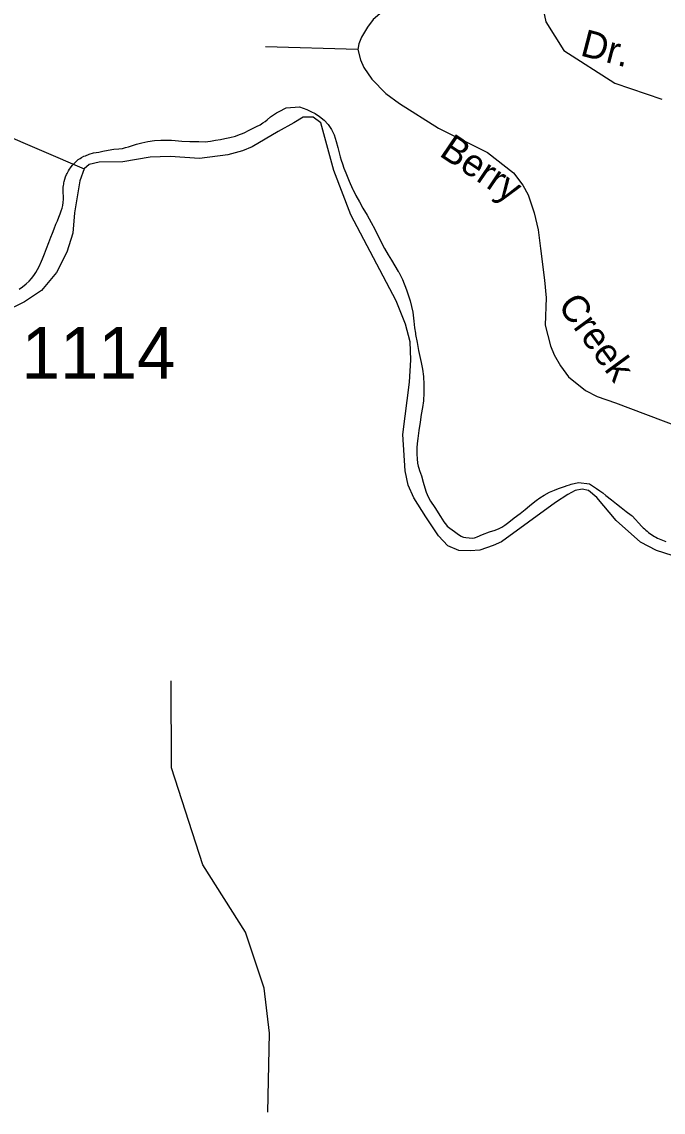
# Model space of a CAD drawing. Extents: x 884530 to 1028605, y 526725 to 653634.
# Drawn here: x 966712 to 968262, y 559930 to 562564 of the extents above; entities that cross this region are included whole.
import ezdxf

# ---------------------------------------------------------------- set-up
doc = ezdxf.new("R2010")
doc.units = 0
for name, color, linetype in [('Exist Boundary Political City Limit New', 7, 'Continuous'), ('Exist Hydrographic Creek Single Shore', 7, 'Continuous'), ('Exist Road Non-System Type 51', 7, 'Continuous'), ('Exist Road Non-System Type 51 Label', 7, 'Continuous'), ('Exist Road Secondary Type 51 Attributed', 7, 'Continuous'), ('Exist Road Secondary Type 51 Number Label', 7, 'Continuous'), ('Map Preparation Boundary City Limit Buffer Line', 7, 'Continuous')]:
    doc.layers.add(name, color=color, linetype=linetype)

msp = doc.modelspace()

# ---------------------------------------------------------------- linework, layer by layer
at = {"layer": 'Exist Boundary Political City Limit New'}
for points in [[(966821.9, 562197.7), (966823.3, 562200.5), (966825.3, 562203.9), (966827.6, 562207.6), (966829.9, 562211), (966831.9, 562213.8), (966834.8, 562217.1), (966838.4, 562221.1), (966843.8, 562226.4), (966848.8, 562230.9), (966852.9, 562233.8), (966856.7, 562236.2), (966862.4, 562238.9), (966865.8, 562240.2), (966874.8, 562244.4), (966885.2, 562247.4), (966892.1, 562248.1), (966898.7, 562249.2), (966907.8, 562251.3), (966920.6, 562253.9), (966934.6, 562255.9), (966946.8, 562257.2), (966955.3, 562258), (966957.9, 562258.4), (966963.2, 562259.9), (966970.2, 562261.9), (966977.4, 562264), (966989.5, 562267.8), (967002.2, 562271.4), (967016.6, 562274.9), (967033.1, 562277.4), (967047.9, 562278.2), (967061.5, 562278.2), (967073.9, 562277.7), (967083.1, 562276.8), (967098.9, 562275.6), (967117.9, 562274.9), (967139.9, 562274.6), (967155.4, 562274), (967168.3, 562275.8), (967180.6, 562277.7), (967192.1, 562279.6), (967202.9, 562281.8), (967215.2, 562284.6), (967228.2, 562287.9), (967238.5, 562291.2), (967245.2, 562293.9), (967251, 562296.6), (967260.1, 562301.1), (967269.9, 562305.9), (967279.4, 562310.7), (967287.8, 562315.2), (967294.8, 562319.4), (967300, 562322.9), (967305.1, 562327.1), (967313.3, 562334.1), (967327.4, 562344.2), (967333.9, 562347.5), (967351.3, 562356.2), (967383, 562358.1), (967401.2, 562351.6), (967410.8, 562347.5), (967420.8, 562342.2), (967431.8, 562335.1), (967442.8, 562325.8), (967452.2, 562315.3), (967460.6, 562303.3), (967466.8, 562290.4), (967472.1, 562274.6), (967476.1, 562260.2), (967479.4, 562247.1), (967481.6, 562237.7), (967483.8, 562229.8), (967486.9, 562220.6), (967490.7, 562209.9), (967495.1, 562198.8), (967503.2, 562178.9), (967511.4, 562160.6), (967512.1, 562159.1), (967519.4, 562144), (967527.8, 562128.9), (967536.5, 562113.9), (967546.7, 562096.4), (967556.7, 562078.6), (967565.2, 562062.6), (967572.6, 562047.6), (967575.6, 562041.7), (967580.5, 562031.8), (967588.8, 562015.9), (967597.4, 562000.5), (967605.1, 561987.8), (967613.8, 561974.1), (967621.6, 561960.9), (967622.9, 561958.7), (967631.8, 561941.4), (967641.7, 561916.5), (967650.2, 561889.6), (967656.7, 561862.6), (967659.7, 561840.3), (967661.1, 561824.8)], [(966706.1, 561917.8), (966714, 561923.6), (966722.9, 561931), (966730.1, 561937.4), (966736.1, 561943.8), (966741.7, 561951.3), (966746.1, 561958.4), (966750.2, 561965.5), (966753.9, 561972.6), (966756.6, 561978.1), (966757.3, 561979.6), (966762.4, 561991.2), (966767.2, 562003.1), (966772.1, 562015.9), (966777.7, 562030.8), (966782.4, 562043.2), (966786.4, 562053.6), (966790.3, 562063.7), (966794.8, 562074.8), (966798.3, 562083.4), (966801.7, 562091.7), (966804.9, 562099.6), (966807.6, 562107.4), (966809.5, 562113.6), (966811.1, 562120.1), (966812.2, 562127.2), (966812.8, 562135.1), (966812.9, 562143.1), (966812.5, 562150.1), (966812.2, 562156.9), (966812.6, 562164.7), (966813.1, 562168.3), (966813.6, 562171.7), (966814.1, 562174.8), (966814.8, 562177.9), (966816.2, 562183.3), (966817.9, 562188.9), (966820.5, 562195.3), (966821.9, 562197.7)], [(967661.1, 561824.8), (967663.1, 561811.4), (967663.6, 561808.1), (967667.1, 561788.9), (967671.1, 561769.4), (967674.2, 561755.6), (967677.3, 561740.9), (967680.2, 561724.9), (967682.5, 561707.2), (967683.8, 561687.6), (967683.9, 561667.8), (967682.9, 561648.3), (967680.6, 561632), (967677.4, 561615.2), (967674.5, 561596.6), (967671.6, 561576.3), (967669.1, 561557.1), (967667.8, 561545.1), (967667, 561534.6), (967666.8, 561523), (967666.9, 561519), (967667.4, 561508.4), (967668.4, 561498), (967669.9, 561490.2), (967671.2, 561485.2), (967673.4, 561479.6), (967677.7, 561467.4), (967682.1, 561452.1), (967685.9, 561438.1), (967689.1, 561427.6), (967693.9, 561416.2), (967699.9, 561405.8), (967710.1, 561390.3), (967723.9, 561368.7), (967732.2, 561355.6), (967738, 561347.5), (967740, 561345.2), (967746.8, 561340.8), (967757.7, 561332.6), (967767.3, 561325.6), (967774.1, 561321.1), (967776.8, 561319.8), (967779.1, 561319.1), (967784.7, 561318.1), (967793.3, 561317), (967801.5, 561316.8), (967806.3, 561317.3), (967808.7, 561317.9), (967812.8, 561319.8), (967825.4, 561325.7), (967841.9, 561331.6), (967855.9, 561336.2), (967865.7, 561340.1), (967872.4, 561343.4), (967879.1, 561347.9), (967888.9, 561355.2), (967902.2, 561365.4), (967916.2, 561376.2), (967928.4, 561386), (967939.1, 561394.8), (967948, 561402.1), (967954.8, 561407.2), (967963.9, 561413.6), (967974.6, 561420.4), (967987, 561427.5), (967999.1, 561432.8), (968008.9, 561436.2), (968016.2, 561438.6), (968023.6, 561441.2), (968029.5, 561443.6), (968035.3, 561445.7), (968039.2, 561447.1), (968057.2, 561451), (968083.9, 561447.7), (968101.1, 561436.8), (968108.8, 561431.2), (968116.2, 561425.6), (968123.5, 561419.9), (968137.1, 561409.2), (968149.1, 561399.5), (968160.4, 561390.4), (968172.8, 561380.9), (968184.4, 561372.1), (968187, 561370.2), (968210.2, 561344.9), (968213.2, 561341.8), (968216.4, 561338.8), (968219.6, 561335.9), (968222.9, 561333.1), (968226.2, 561330.4), (968229.8, 561327.8), (968233.3, 561325.3), (968236.9, 561322.9), (968240.6, 561320.7), (968242.6, 561319.6), (968244.4, 561318.6), (968248.2, 561316.6), (968252.1, 561314.7), (968256, 561312.9), (968260, 561311.3)], [(968260, 561311.3), (968264.1, 561309.8), (968268.2, 561308.4)]]:
    msp.add_lwpolyline(points, dxfattribs=at)
at = {"layer": 'Exist Hydrographic Creek Single Shore'}
msp.add_lwpolyline([(967306.7, 559929.9), (967310.6, 560120.6), (967297.6, 560229.2), (967252.4, 560364.6), (967149.6, 560527.5), (967074.3, 560762), (967073.2, 560972.1)], dxfattribs=at)
at = {"layer": 'Exist Road Non-System Type 51'}
for p, q in [((967524.2, 562497.2), (967301.1, 562503.1)), ((966655.8, 562297), (966863.2, 562208.4))]:
    msp.add_line(p, q, dxfattribs=at)
for points in [[(967972.5, 562628.9), (967772.6, 562635.1), (967723.6, 562633.3), (967677.7, 562625.8), (967624.3, 562609.3), (967598.2, 562596.6), (967577.3, 562582.9), (967561.5, 562569.3), (967547.5, 562551.1), (967532.7, 562526.4), (967526.6, 562510.3), (967524.2, 562497.2)], [(967972.5, 562628.9), (967970.7, 562598), (967978.6, 562563.8), (968022.1, 562494.5), (968145.3, 562415.2), (968258.3, 562376.9)], [(967524.2, 562497.2), (967530.7, 562471.9), (967538.6, 562453), (967558.1, 562425), (967591.7, 562390.7), (967624.9, 562366.4), (967718.8, 562307), (967837.4, 562247.7), (967900.4, 562199.3), (967923.1, 562169.5), (967935.6, 562146.2), (967950.2, 562102.2), (967959.7, 562061.3), (967965.2, 562016.5), (967975.2, 561939.7), (967979.3, 561896.8), (967977, 561830.9), (967989.6, 561781), (967998.8, 561759), (968014, 561733), (968033.5, 561705.9), (968074.3, 561673.4), (968102.7, 561659), (968146.5, 561643.2), (968297.7, 561586)]]:
    msp.add_lwpolyline(points, dxfattribs=at)
at = {"layer": 'Exist Road Secondary Type 51 Attributed'}
msp.add_lwpolyline([(968283.8, 561274.3), (968245.4, 561286.9), (968206.9, 561306.6), (968148.4, 561359.1), (968101.4, 561414.8), (968081.8, 561431.9), (968066.3, 561435.1), (968049.2, 561431.9), (968031.4, 561422), (968001.7, 561402.8), (967871.5, 561307.9), (967851.2, 561299), (967819.1, 561287.8), (967795.4, 561286.1), (967768.4, 561287), (967741.4, 561298.3), (967718.7, 561321.9), (967688.1, 561368), (967659.3, 561413.7), (967646, 561444.8), (967638.7, 561479), (967633.1, 561566.7), (967648.8, 561693.4), (967651.9, 561747.1), (967650.4, 561791), (967639.2, 561833.3), (967617.1, 561889.7), (967507.3, 562097.3), (967466.2, 562204.8), (967434.8, 562319.6), (967416.4, 562333.7), (967392, 562333.7), (967369.3, 562319.8), (967331.7, 562298.8), (967268.8, 562261.6), (967245.6, 562252.3), (967210.4, 562242.5), (967141.3, 562233.7), (967070.8, 562238.4), (967022.8, 562236.8), (966956.1, 562225.4), (966899.2, 562224.4), (966874.9, 562218.7), (966863.2, 562208.4), (966852.2, 562179.9), (966839.8, 562102.4), (966835.9, 562053), (966821.4, 562007.5), (966796.3, 561957.9), (966759.6, 561915), (966718.8, 561887.2), (966561.2, 561809.9)], dxfattribs=at)
at = {"layer": 'Map Preparation Boundary City Limit Buffer Line'}
for points in [[(966821.9, 562197.7), (966823.3, 562200.5), (966825.3, 562203.9), (966827.6, 562207.6), (966829.9, 562211), (966831.9, 562213.8), (966834.8, 562217.1), (966838.4, 562221.1), (966843.8, 562226.4), (966848.8, 562230.9), (966852.9, 562233.8), (966856.7, 562236.2), (966862.4, 562238.9), (966865.8, 562240.2), (966874.8, 562244.4), (966885.2, 562247.4), (966892.1, 562248.1), (966898.7, 562249.2), (966907.8, 562251.3), (966920.6, 562253.9), (966934.6, 562255.9), (966946.8, 562257.2), (966955.3, 562258), (966957.9, 562258.4), (966963.2, 562259.9), (966970.2, 562261.9), (966977.4, 562264), (966989.5, 562267.8), (967002.2, 562271.4), (967016.6, 562274.9), (967033.1, 562277.4), (967047.9, 562278.2), (967061.5, 562278.2), (967073.9, 562277.7), (967083.1, 562276.8), (967098.9, 562275.6), (967117.9, 562274.9), (967139.9, 562274.6), (967155.4, 562274), (967168.3, 562275.8), (967180.6, 562277.7), (967192.1, 562279.6), (967202.9, 562281.8), (967215.2, 562284.6), (967228.2, 562287.9), (967238.5, 562291.2), (967245.2, 562293.9), (967251, 562296.6), (967260.1, 562301.1), (967269.9, 562305.9), (967279.4, 562310.7), (967287.8, 562315.2), (967294.8, 562319.4), (967300, 562322.9), (967305.1, 562327.1), (967313.3, 562334.1), (967327.4, 562344.2), (967333.9, 562347.5), (967351.3, 562356.2), (967383, 562358.1), (967401.2, 562351.6), (967410.8, 562347.5), (967420.8, 562342.2), (967431.8, 562335.1), (967442.8, 562325.8), (967452.2, 562315.3), (967460.6, 562303.3), (967466.8, 562290.4), (967472.1, 562274.6), (967476.1, 562260.2), (967479.4, 562247.1), (967481.6, 562237.7), (967483.8, 562229.8), (967486.9, 562220.6), (967490.7, 562209.9), (967495.1, 562198.8), (967503.2, 562178.9), (967511.4, 562160.6), (967512.1, 562159.1), (967519.4, 562144), (967527.8, 562128.9), (967536.5, 562113.9), (967546.7, 562096.4), (967556.7, 562078.6), (967565.2, 562062.6), (967572.6, 562047.6), (967575.6, 562041.7), (967580.5, 562031.8), (967588.8, 562015.9), (967597.4, 562000.5), (967605.1, 561987.8), (967613.8, 561974.1), (967621.6, 561960.9), (967622.9, 561958.7), (967631.8, 561941.4), (967641.7, 561916.5), (967650.2, 561889.6), (967656.7, 561862.6), (967659.7, 561840.3), (967661.1, 561824.8)], [(966706.1, 561917.8), (966714, 561923.6), (966722.9, 561931), (966730.1, 561937.4), (966736.1, 561943.8), (966741.7, 561951.3), (966746.1, 561958.4), (966750.2, 561965.5), (966753.9, 561972.6), (966756.6, 561978.1), (966757.3, 561979.6), (966762.4, 561991.2), (966767.2, 562003.1), (966772.1, 562015.9), (966777.7, 562030.8), (966782.4, 562043.2), (966786.4, 562053.6), (966790.3, 562063.7), (966794.8, 562074.8), (966798.3, 562083.4), (966801.7, 562091.7), (966804.9, 562099.6), (966807.6, 562107.4), (966809.5, 562113.6), (966811.1, 562120.1), (966812.2, 562127.2), (966812.8, 562135.1), (966812.9, 562143.1), (966812.5, 562150.1), (966812.2, 562156.9), (966812.6, 562164.7), (966813.1, 562168.3), (966813.6, 562171.7), (966814.1, 562174.8), (966814.8, 562177.9), (966816.2, 562183.3), (966817.9, 562188.9), (966820.5, 562195.3), (966821.9, 562197.7)], [(967661.1, 561824.8), (967663.1, 561811.4), (967663.6, 561808.1), (967667.1, 561788.9), (967671.1, 561769.4), (967674.2, 561755.6), (967677.3, 561740.9), (967680.2, 561724.9), (967682.5, 561707.2), (967683.8, 561687.6), (967683.9, 561667.8), (967682.9, 561648.3), (967680.6, 561632), (967677.4, 561615.2), (967674.5, 561596.6), (967671.6, 561576.3), (967669.1, 561557.1), (967667.8, 561545.1), (967667, 561534.6), (967666.8, 561523), (967666.9, 561519), (967667.4, 561508.4), (967668.4, 561498), (967669.9, 561490.2), (967671.2, 561485.2), (967673.4, 561479.6), (967677.7, 561467.4), (967682.1, 561452.1), (967685.9, 561438.1), (967689.1, 561427.6), (967693.9, 561416.2), (967699.9, 561405.8), (967710.1, 561390.3), (967723.9, 561368.7), (967732.2, 561355.6), (967738, 561347.5), (967740, 561345.2), (967746.8, 561340.8), (967757.7, 561332.6), (967767.3, 561325.6), (967774.1, 561321.1), (967776.8, 561319.8), (967779.1, 561319.1), (967784.7, 561318.1), (967793.3, 561317), (967801.5, 561316.8), (967806.3, 561317.3), (967808.7, 561317.9), (967812.8, 561319.8), (967825.4, 561325.7), (967841.9, 561331.6), (967855.9, 561336.2), (967865.7, 561340.1), (967872.4, 561343.4), (967879.1, 561347.9), (967888.9, 561355.2), (967902.2, 561365.4), (967916.2, 561376.2), (967928.4, 561386), (967939.1, 561394.8), (967948, 561402.1), (967954.8, 561407.2), (967963.9, 561413.6), (967974.6, 561420.4), (967987, 561427.5), (967999.1, 561432.8), (968008.9, 561436.2), (968016.2, 561438.6), (968023.6, 561441.2), (968029.5, 561443.6), (968035.3, 561445.7), (968039.2, 561447.1), (968057.2, 561451), (968083.9, 561447.7), (968101.1, 561436.8), (968108.8, 561431.2), (968116.2, 561425.6), (968123.5, 561419.9), (968137.1, 561409.2), (968149.1, 561399.5), (968160.4, 561390.4), (968172.8, 561380.9), (968184.4, 561372.1), (968187, 561370.2), (968210.2, 561344.9), (968213.2, 561341.8), (968216.4, 561338.8), (968219.6, 561335.9), (968222.9, 561333.1), (968226.2, 561330.4), (968229.8, 561327.8), (968233.3, 561325.3), (968236.9, 561322.9), (968240.6, 561320.7), (968242.6, 561319.6), (968244.4, 561318.6), (968248.2, 561316.6), (968252.1, 561314.7), (968256, 561312.9), (968260, 561311.3)], [(968260, 561311.3), (968264.1, 561309.8), (968268.2, 561308.4)]]:
    msp.add_lwpolyline(points, dxfattribs=at)

# ---------------------------------------------------------------- texts
at = {"layer": 'Exist Road Non-System Type 51 Label'}
for s, rotation, p in [('Dr.', 345.454, (968059.1, 562482.9)), ('Berry', 325.9319, (967718.4, 562241.8)), ('Creek', 306.2628, (968005.3, 561877.7))]:
    msp.add_text(s, height=65.62, rotation=rotation, dxfattribs=at).set_placement(p)
at = {"layer": 'Exist Road Secondary Type 51 Number Label'}
msp.add_text('1114', height=125, dxfattribs=at).set_placement((966711.6, 561701.4))

doc.saveas('drawing.dxf')
